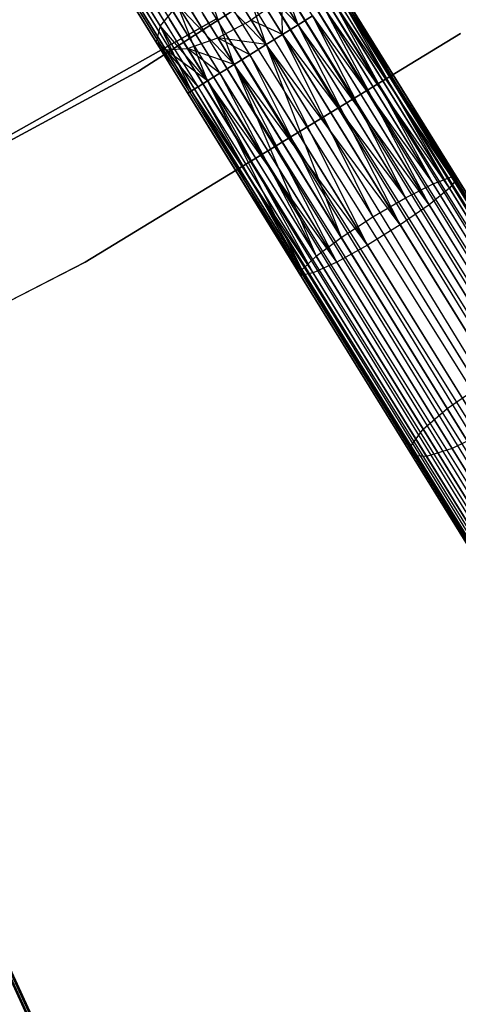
# Model space of a CAD drawing. Extents: x -102 to 102, y -101 to 102.
# Tile 302 of 481: x 30.25 to 34.99, y -63.47 to -52.84. Entities that reach past the tile are written whole.
import ezdxf

# ---------------------------------------------------------------- set-up
doc = ezdxf.new("R2010")
doc.units = 0
doc.header["$LTSCALE"] = 25.4
doc.layers.get('0').update_dxf_attribs({"linetype": 'CONTINUOUS'})

# ---------------------------------------------------------------- blocks, each defined once
blk = doc.blocks.new('NL2500011659_STL')
at = {"color": 0}
for p, q in [((23.542, -36.328, -7), (43.221, -68.11, -7)), ((23.542, -36.328, -7), (43.221, -68.11, -7)), ((43.116, -68.175, -8.169), (23.542, -36.328, -8)), ((23.542, -36.328, -8), (43.293, -68.066, -7.809)), ((23.542, -36.328, -8), (43.293, -68.066, -7.809)), ((43.116, -68.175, -8.169), (23.542, -36.328, -8)), ((43.33, -68.043, -7.395), (23.614, -36.284, -7.191)), ((23.614, -36.284, -7.191), (43.221, -68.11, -7)), ((23.614, -36.284, -7.191), (43.221, -68.11, -7)), ((43.33, -68.043, -7.395), (23.614, -36.284, -7.191)), ((23.614, -36.284, -7.809), (43.293, -68.066, -7.809)), ((23.614, -36.284, -7.809), (43.293, -68.066, -7.809)), ((23.651, -36.261, -7.395), (43.33, -68.043, -7.395)), ((23.651, -36.261, -7.605), (43.33, -68.043, -7.395)), ((43.293, -68.066, -7.809), (23.651, -36.261, -7.605)), ((23.651, -36.261, -7.605), (43.33, -68.043, -7.395)), ((23.651, -36.261, -7.395), (43.33, -68.043, -7.395)), ((43.293, -68.066, -7.809), (23.651, -36.261, -7.605)), ((43.221, -68.11, -7), (23.438, -36.393, -6.831)), ((23.438, -36.393, -6.831), (42.984, -68.257, -6.691)), ((23.438, -36.393, -6.831), (42.984, -68.257, -6.691)), ((43.221, -68.11, -7), (23.438, -36.393, -6.831)), ((23.438, -36.393, -8.169), (43.116, -68.175, -8.169)), ((23.438, -36.393, -8.169), (43.116, -68.175, -8.169)), ((23.305, -36.475, -6.691), (42.984, -68.257, -6.691)), ((23.305, -36.475, -6.691), (42.984, -68.257, -6.691)), ((42.83, -68.352, -8.414), (23.305, -36.475, -8.309)), ((23.305, -36.475, -8.309), (43.116, -68.175, -8.169)), ((23.305, -36.475, -8.309), (43.116, -68.175, -8.169)), ((42.83, -68.352, -8.414), (23.305, -36.475, -8.309)), ((42.984, -68.257, -6.691), (23.151, -36.57, -6.586)), ((23.151, -36.57, -6.586), (42.661, -68.457, -6.522)), ((23.151, -36.57, -6.586), (42.661, -68.457, -6.522)), ((42.984, -68.257, -6.691), (23.151, -36.57, -6.586)), ((23.151, -36.57, -8.414), (42.83, -68.352, -8.414)), ((23.151, -36.57, -8.414), (42.83, -68.352, -8.414)), ((22.982, -36.675, -6.522), (42.661, -68.457, -6.522)), ((22.982, -36.675, -6.522), (42.661, -68.457, -6.522)), ((22.982, -36.675, -8.478), (42.484, -68.566, -8.5)), ((22.982, -36.675, -8.478), (42.484, -68.566, -8.5)), ((22.982, -36.675, -8.478), (42.83, -68.352, -8.414)), ((22.982, -36.675, -8.478), (42.83, -68.352, -8.414)), ((22.806, -36.784, -6.5), (42.484, -68.566, -6.5)), ((22.806, -36.784, -6.5), (42.484, -68.566, -6.5)), ((22.806, -36.784, -8.5), (42.484, -68.566, -8.5)), ((22.806, -36.784, -8.5), (42.484, -68.566, -8.5)), ((42.138, -68.78, -8.414), (22.629, -36.894, -8.478)), ((22.629, -36.894, -8.478), (42.484, -68.566, -8.5)), ((42.138, -68.78, -8.414), (22.629, -36.894, -8.478)), ((22.629, -36.894, -6.522), (42.307, -68.676, -6.522)), ((22.629, -36.894, -6.522), (42.307, -68.676, -6.522)), ((22.629, -36.894, -8.478), (42.484, -68.566, -8.5)), ((22.46, -36.998, -8.414), (42.138, -68.78, -8.414)), ((22.46, -36.998, -8.414), (42.138, -68.78, -8.414)), ((42.307, -68.676, -6.522), (22.46, -36.998, -6.586)), ((22.46, -36.998, -6.586), (41.984, -68.876, -6.691)), ((22.46, -36.998, -6.586), (41.984, -68.876, -6.691)), ((42.307, -68.676, -6.522), (22.46, -36.998, -6.586)), ((22.174, -37.175, -8.169), (41.852, -68.957, -8.169)), ((22.174, -37.175, -8.169), (41.852, -68.957, -8.169)), ((41.984, -68.876, -6.691), (22.174, -37.175, -6.831)), ((22.174, -37.175, -6.831), (41.748, -69.022, -7)), ((22.174, -37.175, -6.831), (41.748, -69.022, -7)), ((41.984, -68.876, -6.691), (22.174, -37.175, -6.831)), ((41.852, -68.957, -8.169), (22.306, -37.094, -8.309)), ((22.306, -37.094, -8.309), (42.138, -68.78, -8.414)), ((22.306, -37.094, -8.309), (42.138, -68.78, -8.414)), ((41.852, -68.957, -8.169), (22.306, -37.094, -8.309)), ((22.306, -37.094, -6.691), (41.984, -68.876, -6.691)), ((22.306, -37.094, -6.691), (41.984, -68.876, -6.691)), ((21.997, -37.285, -7.809), (41.676, -69.067, -7.809)), ((21.997, -37.285, -7.809), (41.676, -69.067, -7.809)), ((41.748, -69.022, -7), (21.997, -37.285, -7.191)), ((21.997, -37.285, -7.191), (41.639, -69.09, -7.395)), ((21.997, -37.285, -7.191), (41.639, -69.09, -7.395)), ((41.748, -69.022, -7), (21.997, -37.285, -7.191)), ((41.676, -69.067, -7.809), (22.069, -37.24, -8)), ((22.069, -37.24, -8), (41.852, -68.957, -8.169)), ((22.069, -37.24, -8), (41.852, -68.957, -8.169)), ((41.676, -69.067, -7.809), (22.069, -37.24, -8)), ((22.069, -37.24, -7), (41.748, -69.022, -7)), ((22.069, -37.24, -7), (41.748, -69.022, -7)), ((41.639, -69.09, -7.395), (21.96, -37.308, -7.605)), ((21.96, -37.308, -7.395), (41.639, -69.09, -7.395)), ((41.639, -69.09, -7.395), (21.96, -37.308, -7.605)), ((21.96, -37.308, -7.605), (41.676, -69.067, -7.809)), ((21.96, -37.308, -7.605), (41.676, -69.067, -7.809)), ((21.96, -37.308, -7.395), (41.639, -69.09, -7.395)), ((19.017, -38.89, -7.395), (34.641, -72.85, -7.395)), ((19.017, -38.89, -7.605), (34.641, -72.85, -7.395)), ((34.601, -72.868, -7.809), (19.017, -38.89, -7.605)), ((19.017, -38.89, -7.605), (34.641, -72.85, -7.395)), ((19.017, -38.89, -7.395), (34.641, -72.85, -7.395)), ((34.601, -72.868, -7.809), (19.017, -38.89, -7.605)), ((34.641, -72.85, -7.395), (18.977, -38.909, -7.191)), ((34.641, -72.85, -7.395), (18.977, -38.909, -7.191)), ((18.977, -38.909, -7.809), (34.601, -72.868, -7.809)), ((18.977, -38.909, -7.809), (34.601, -72.868, -7.809)), ((35.482, -50.86, -308.5), (31.534, -53.397, -308.5)), ((31.534, -53.397, -318), (35.482, -50.86, -318)), ((31.534, -53.397, -318), (35.482, -50.86, -318)), ((35.482, -50.86, -308.5), (31.534, -53.397, -308.5)), ((33.259, -52.894, -306.586), (32.956, -52.061, -306.828)), ((33.259, -52.894, -306.586), (32.956, -52.061, -306.828)), ((32.913, -53.108, -306.5), (32.605, -52.217, -306.668)), ((33.09, -52.999, -306.522), (32.605, -52.217, -306.668)), ((32.913, -53.108, -306.5), (32.605, -52.217, -306.668)), ((33.09, -52.999, -306.522), (32.605, -52.217, -306.668)), ((33.259, -52.894, -306.586), (32.605, -52.217, -306.668)), ((33.259, -52.894, -306.586), (32.605, -52.217, -306.668)), ((31.77, -52.908, -307.122), (31.403, -52.315, -307.477)), ((31.77, -52.908, -307.122), (31.403, -52.315, -307.477)), ((32.567, -53.323, -306.586), (32.252, -52.435, -306.668)), ((32.736, -53.218, -306.522), (32.252, -52.435, -306.668)), ((32.567, -53.323, -306.586), (32.252, -52.435, -306.668)), ((32.736, -53.218, -306.522), (32.252, -52.435, -306.668)), ((32.913, -53.108, -306.5), (32.252, -52.435, -306.668)), ((32.913, -53.108, -306.5), (32.252, -52.435, -306.668)), ((31.725, -53.079, -307.498), (31.416, -52.58, -307.797)), ((31.725, -53.079, -307.498), (31.416, -52.58, -307.797)), ((34.916, -54.536, -307.06), (33.759, -52.585, -307.395)), ((34.916, -54.536, -307.06), (33.759, -52.585, -307.395)), ((34.978, -54.554, -307.471), (33.759, -52.585, -307.395)), ((34.978, -54.554, -307.471), (33.759, -52.585, -307.605)), ((34.978, -54.554, -307.471), (33.759, -52.585, -307.395)), ((34.978, -54.554, -307.471), (33.759, -52.585, -307.605)), ((31.956, -52.68, -306.828), (31.77, -52.908, -307.122)), ((31.956, -52.68, -306.828), (31.77, -52.908, -307.122)), ((32.281, -53.5, -306.831), (31.956, -52.68, -306.828)), ((32.413, -53.418, -306.691), (31.956, -52.68, -306.828)), ((32.281, -53.5, -306.831), (31.956, -52.68, -306.828)), ((32.413, -53.418, -306.691), (31.956, -52.68, -306.828)), ((32.567, -53.323, -306.586), (31.956, -52.68, -306.828)), ((32.567, -53.323, -306.586), (31.956, -52.68, -306.828)), ((32.604, -52.609, -308.691), (32.75, -52.846, -308.549)), ((32.604, -52.609, -308.691), (32.75, -52.846, -308.549)), ((33.082, -52.609, -308.467), (32.75, -52.846, -308.549)), ((33.082, -52.609, -308.467), (32.75, -52.846, -308.549)), ((33.259, -52.894, -308.414), (33.082, -52.609, -308.467)), ((33.259, -52.894, -308.414), (33.082, -52.609, -308.467)), ((33.09, -52.999, -308.478), (33.082, -52.609, -308.467)), ((33.09, -52.999, -308.478), (33.082, -52.609, -308.467)), ((34.717, -54.611, -306.702), (33.649, -52.653, -307)), ((34.717, -54.611, -306.702), (33.649, -52.653, -307)), ((34.916, -54.536, -307.06), (33.649, -52.653, -307)), ((34.916, -54.536, -307.06), (33.649, -52.653, -307)), ((34.893, -54.66, -307.863), (33.649, -52.653, -308)), ((34.893, -54.66, -307.863), (33.649, -52.653, -308)), ((34.916, -54.536, -307.06), (33.722, -52.608, -307.191)), ((34.916, -54.536, -307.06), (33.722, -52.608, -307.191)), ((34.978, -54.554, -307.471), (33.722, -52.608, -307.809)), ((34.978, -54.554, -307.471), (33.722, -52.608, -307.809)), ((34.893, -54.66, -307.863), (33.722, -52.608, -307.809)), ((34.893, -54.66, -307.863), (33.722, -52.608, -307.809)), ((31.829, -53.165, -307.892), (31.581, -52.764, -308.132)), ((31.829, -53.165, -307.892), (31.581, -52.764, -308.132)), ((32.391, -53.037, -308.467), (32.231, -52.78, -308.621)), ((32.391, -53.037, -308.467), (32.231, -52.78, -308.621)), ((33.259, -52.894, -308.414), (33.413, -52.799, -308.309)), ((33.413, -52.799, -306.691), (33.259, -52.894, -306.586)), ((33.413, -52.799, -306.691), (33.259, -52.894, -306.586)), ((33.259, -52.894, -308.414), (33.413, -52.799, -308.309)), ((33.413, -52.799, -306.691), (34.717, -54.611, -306.702)), ((33.413, -52.799, -306.691), (34.717, -54.611, -306.702)), ((33.413, -52.799, -306.691), (34.417, -54.764, -306.459)), ((34.675, -54.837, -308.17), (33.413, -52.799, -308.309)), ((34.675, -54.837, -308.17), (33.413, -52.799, -308.309)), ((33.413, -52.799, -306.691), (34.417, -54.764, -306.459)), ((34.717, -54.611, -306.702), (33.545, -52.717, -306.831)), ((34.717, -54.611, -306.702), (33.545, -52.717, -306.831)), ((34.893, -54.66, -307.863), (33.545, -52.717, -308.169)), ((34.893, -54.66, -307.863), (33.545, -52.717, -308.169)), ((34.675, -54.837, -308.17), (33.545, -52.717, -308.169)), ((34.675, -54.837, -308.17), (33.545, -52.717, -308.169)), ((28.339, -55.102, -316), (32.377, -52.831, -316)), ((32.377, -52.831, -315), (28.339, -55.102, -315)), ((28.339, -55.102, -316), (32.377, -52.831, -316)), ((32.377, -52.831, -315), (28.339, -55.102, -315)), ((31.77, -52.908, -307.122), (31.725, -53.079, -307.498)), ((31.77, -52.908, -307.122), (31.725, -53.079, -307.498)), ((32.105, -53.609, -307.191), (31.77, -52.908, -307.122)), ((32.177, -53.564, -307), (31.77, -52.908, -307.122)), ((32.105, -53.609, -307.191), (31.77, -52.908, -307.122)), ((32.177, -53.564, -307), (31.77, -52.908, -307.122)), ((32.281, -53.5, -306.831), (31.77, -52.908, -307.122)), ((32.281, -53.5, -306.831), (31.77, -52.908, -307.122)), ((32.065, -53.15, -308.234), (31.87, -52.835, -308.423)), ((32.065, -53.15, -308.234), (31.87, -52.835, -308.423)), ((32.391, -53.037, -308.467), (32.75, -52.846, -308.549)), ((32.391, -53.037, -308.467), (32.75, -52.846, -308.549)), ((32.75, -52.846, -308.549), (32.913, -53.108, -308.5)), ((33.09, -52.999, -308.478), (32.75, -52.846, -308.549)), ((33.09, -52.999, -308.478), (32.75, -52.846, -308.549)), ((32.75, -52.846, -308.549), (32.913, -53.108, -308.5)), ((33.09, -52.999, -308.478), (33.259, -52.894, -308.414)), ((33.259, -52.894, -306.586), (33.09, -52.999, -306.522)), ((33.259, -52.894, -306.586), (33.09, -52.999, -306.522)), ((33.09, -52.999, -308.478), (33.259, -52.894, -308.414)), ((34.675, -54.837, -308.17), (33.259, -52.894, -308.414)), ((34.675, -54.837, -308.17), (33.259, -52.894, -308.414)), ((34.362, -55.054, -308.338), (33.259, -52.894, -308.414)), ((34.362, -55.054, -308.338), (33.259, -52.894, -308.414)), ((33.259, -52.894, -306.586), (34.417, -54.764, -306.459)), ((33.259, -52.894, -306.586), (34.417, -54.764, -306.459)), ((30.957, -55.458, -308.5), (35.014, -52.99, -308.5)), ((35.014, -52.99, -318), (30.957, -55.458, -318)), ((30.957, -55.458, -308.5), (35.014, -52.99, -308.5)), ((35.014, -52.99, -318), (30.957, -55.458, -318)), ((32.913, -53.108, -308.5), (33.09, -52.999, -308.478)), ((33.09, -52.999, -306.522), (32.913, -53.108, -306.5)), ((33.09, -52.999, -306.522), (32.913, -53.108, -306.5)), ((32.913, -53.108, -308.5), (33.09, -52.999, -308.478)), ((34.362, -55.054, -308.338), (33.09, -52.999, -308.478)), ((34.362, -55.054, -308.338), (33.09, -52.999, -308.478)), ((33.09, -52.999, -306.522), (34.417, -54.764, -306.459)), ((33.09, -52.999, -306.522), (34.417, -54.764, -306.459)), ((33.09, -52.999, -306.522), (34.065, -54.969, -306.374)), ((33.09, -52.999, -306.522), (34.065, -54.969, -306.374)), ((32.068, -53.632, -307.395), (31.725, -53.079, -307.498)), ((32.068, -53.632, -307.605), (31.725, -53.079, -307.498)), ((32.105, -53.609, -307.809), (31.725, -53.079, -307.498)), ((31.725, -53.079, -307.498), (31.829, -53.165, -307.892)), ((32.105, -53.609, -307.809), (31.725, -53.079, -307.498)), ((32.068, -53.632, -307.605), (31.725, -53.079, -307.498)), ((32.068, -53.632, -307.395), (31.725, -53.079, -307.498)), ((32.105, -53.609, -307.191), (31.725, -53.079, -307.498)), ((32.105, -53.609, -307.191), (31.725, -53.079, -307.498)), ((31.725, -53.079, -307.498), (31.829, -53.165, -307.892)), ((32.065, -53.15, -308.234), (32.391, -53.037, -308.467)), ((32.065, -53.15, -308.234), (32.391, -53.037, -308.467)), ((32.913, -53.108, -308.5), (32.391, -53.037, -308.467)), ((32.736, -53.218, -308.478), (32.391, -53.037, -308.467)), ((32.913, -53.108, -308.5), (32.391, -53.037, -308.467)), ((32.736, -53.218, -308.478), (32.391, -53.037, -308.467)), ((32.567, -53.323, -308.414), (32.391, -53.037, -308.467)), ((32.567, -53.323, -308.414), (32.391, -53.037, -308.467)), ((32.736, -53.218, -308.478), (32.913, -53.108, -308.5)), ((32.913, -53.108, -306.5), (32.736, -53.218, -306.522)), ((32.736, -53.218, -308.478), (32.913, -53.108, -308.5)), ((32.913, -53.108, -306.5), (32.736, -53.218, -306.522)), ((34.362, -55.054, -308.338), (32.913, -53.108, -308.5)), ((34.362, -55.054, -308.338), (32.913, -53.108, -308.5)), ((34.009, -55.273, -308.338), (32.913, -53.108, -308.5)), ((34.009, -55.273, -308.338), (32.913, -53.108, -308.5)), ((32.913, -53.108, -306.5), (34.065, -54.969, -306.374)), ((32.913, -53.108, -306.5), (34.065, -54.969, -306.374)), ((32.913, -53.108, -306.5), (33.725, -55.192, -306.459)), ((32.913, -53.108, -306.5), (33.725, -55.192, -306.459)), ((31.829, -53.165, -307.892), (32.065, -53.15, -308.234)), ((31.829, -53.165, -307.892), (32.065, -53.15, -308.234)), ((32.281, -53.5, -308.169), (31.829, -53.165, -307.892)), ((32.177, -53.564, -308), (31.829, -53.165, -307.892)), ((32.281, -53.5, -308.169), (31.829, -53.165, -307.892)), ((32.177, -53.564, -308), (31.829, -53.165, -307.892)), ((32.105, -53.609, -307.809), (31.829, -53.165, -307.892)), ((32.105, -53.609, -307.809), (31.829, -53.165, -307.892)), ((32.567, -53.323, -308.414), (32.065, -53.15, -308.234)), ((32.413, -53.418, -308.309), (32.065, -53.15, -308.234)), ((32.567, -53.323, -308.414), (32.065, -53.15, -308.234)), ((32.413, -53.418, -308.309), (32.065, -53.15, -308.234)), ((32.281, -53.5, -308.169), (32.065, -53.15, -308.234)), ((32.281, -53.5, -308.169), (32.065, -53.15, -308.234)), ((32.567, -53.323, -308.414), (32.736, -53.218, -308.478)), ((32.736, -53.218, -306.522), (32.567, -53.323, -306.586)), ((32.567, -53.323, -308.414), (32.736, -53.218, -308.478)), ((32.736, -53.218, -306.522), (32.567, -53.323, -306.586)), ((34.009, -55.273, -308.338), (32.736, -53.218, -308.478)), ((34.009, -55.273, -308.338), (32.736, -53.218, -308.478)), ((32.736, -53.218, -306.522), (33.725, -55.192, -306.459)), ((32.736, -53.218, -306.522), (33.725, -55.192, -306.459)), ((32.413, -53.418, -308.309), (32.567, -53.323, -308.414)), ((32.567, -53.323, -306.586), (32.413, -53.418, -306.691)), ((32.413, -53.418, -308.309), (32.567, -53.323, -308.414)), ((32.567, -53.323, -306.586), (32.413, -53.418, -306.691)), ((34.009, -55.273, -308.338), (32.567, -53.323, -308.414)), ((34.009, -55.273, -308.338), (32.567, -53.323, -308.414)), ((33.675, -55.456, -308.17), (32.567, -53.323, -308.414)), ((33.675, -55.456, -308.17), (32.567, -53.323, -308.414)), ((33.725, -55.192, -306.459), (32.567, -53.323, -306.586)), ((32.567, -53.323, -306.586), (33.454, -55.393, -306.702)), ((32.567, -53.323, -306.586), (33.454, -55.393, -306.702)), ((33.725, -55.192, -306.459), (32.567, -53.323, -306.586)), ((31.534, -53.397, -308.5), (27.406, -55.627, -308.5)), ((27.406, -55.627, -318), (31.534, -53.397, -318)), ((27.406, -55.627, -318), (31.534, -53.397, -318)), ((31.534, -53.397, -308.5), (27.406, -55.627, -308.5)), ((31.534, -53.397, -318), (31.534, -53.397, -308.5)), ((31.534, -53.397, -318), (31.534, -53.397, -308.5)), ((32.281, -53.5, -308.169), (32.413, -53.418, -308.309)), ((32.413, -53.418, -306.691), (32.281, -53.5, -306.831)), ((32.281, -53.5, -308.169), (32.413, -53.418, -308.309)), ((32.413, -53.418, -306.691), (32.281, -53.5, -306.831)), ((33.675, -55.456, -308.17), (32.413, -53.418, -308.309)), ((33.675, -55.456, -308.17), (32.413, -53.418, -308.309)), ((32.413, -53.418, -306.691), (33.454, -55.393, -306.702)), ((32.413, -53.418, -306.691), (33.454, -55.393, -306.702)), ((32.177, -53.564, -308), (32.281, -53.5, -308.169)), ((32.281, -53.5, -306.831), (32.177, -53.564, -307)), ((32.177, -53.564, -308), (32.281, -53.5, -308.169)), ((32.281, -53.5, -306.831), (32.177, -53.564, -307)), ((33.675, -55.456, -308.17), (32.281, -53.5, -308.169)), ((33.675, -55.456, -308.17), (32.281, -53.5, -308.169)), ((33.42, -55.572, -307.863), (32.281, -53.5, -308.169)), ((33.42, -55.572, -307.863), (32.281, -53.5, -308.169)), ((32.281, -53.5, -306.831), (33.454, -55.393, -306.702)), ((32.281, -53.5, -306.831), (33.454, -55.393, -306.702)), ((32.281, -53.5, -306.831), (33.299, -55.538, -307.06)), ((32.281, -53.5, -306.831), (33.299, -55.538, -307.06)), ((32.068, -53.632, -307.605), (32.105, -53.609, -307.809)), ((32.105, -53.609, -307.191), (32.068, -53.632, -307.395)), ((32.068, -53.632, -307.605), (32.105, -53.609, -307.809)), ((32.105, -53.609, -307.191), (32.068, -53.632, -307.395)), ((33.287, -55.601, -307.471), (32.068, -53.632, -307.605)), ((32.068, -53.632, -307.395), (33.287, -55.601, -307.471)), ((32.068, -53.632, -307.395), (33.287, -55.601, -307.471)), ((33.287, -55.601, -307.471), (32.068, -53.632, -307.605)), ((32.105, -53.609, -307.809), (32.177, -53.564, -308)), ((32.177, -53.564, -307), (32.105, -53.609, -307.191)), ((32.105, -53.609, -307.809), (32.177, -53.564, -308)), ((32.177, -53.564, -307), (32.105, -53.609, -307.191)), ((33.42, -55.572, -307.863), (32.105, -53.609, -307.809)), ((33.42, -55.572, -307.863), (32.105, -53.609, -307.809)), ((33.287, -55.601, -307.471), (32.105, -53.609, -307.809)), ((33.287, -55.601, -307.471), (32.105, -53.609, -307.809)), ((33.299, -55.538, -307.06), (32.105, -53.609, -307.191)), ((32.105, -53.609, -307.191), (33.287, -55.601, -307.471)), ((32.105, -53.609, -307.191), (33.287, -55.601, -307.471)), ((33.299, -55.538, -307.06), (32.105, -53.609, -307.191)), ((33.42, -55.572, -307.863), (32.177, -53.564, -308)), ((33.42, -55.572, -307.863), (32.177, -53.564, -308)), ((32.177, -53.564, -307), (33.299, -55.538, -307.06)), ((32.177, -53.564, -307), (33.299, -55.538, -307.06)), ((34.417, -54.764, -306.459), (34.717, -54.611, -306.702)), ((34.417, -54.764, -306.459), (34.717, -54.611, -306.702)), ((34.717, -54.611, -306.702), (34.916, -54.536, -307.06)), ((34.717, -54.611, -306.702), (34.916, -54.536, -307.06)), ((35.874, -56.479, -306.318), (34.717, -54.611, -306.702)), ((35.874, -56.479, -306.318), (34.717, -54.611, -306.702)), ((34.978, -54.554, -307.471), (34.893, -54.66, -307.863)), ((34.978, -54.554, -307.471), (34.893, -54.66, -307.863)), ((34.916, -54.536, -307.06), (34.978, -54.554, -307.471)), ((36.094, -56.439, -306.668), (34.916, -54.536, -307.06)), ((36.094, -56.439, -306.668), (34.916, -54.536, -307.06)), ((34.916, -54.536, -307.06), (34.978, -54.554, -307.471)), ((36.181, -56.497, -307.071), (34.978, -54.554, -307.471)), ((36.181, -56.497, -307.071), (34.978, -54.554, -307.471)), ((34.893, -54.66, -307.863), (34.675, -54.837, -308.17)), ((34.893, -54.66, -307.863), (34.675, -54.837, -308.17)), ((36.119, -56.642, -307.456), (34.893, -54.66, -307.863)), ((36.119, -56.642, -307.456), (34.893, -54.66, -307.863)), ((34.065, -54.969, -306.374), (34.417, -54.764, -306.459)), ((34.065, -54.969, -306.374), (34.417, -54.764, -306.459)), ((35.559, -56.608, -306.08), (34.417, -54.764, -306.459)), ((35.559, -56.608, -306.08), (34.417, -54.764, -306.459)), ((34.675, -54.837, -308.17), (34.362, -55.054, -308.338)), ((34.675, -54.837, -308.17), (34.362, -55.054, -308.338)), ((35.92, -56.848, -307.757), (34.675, -54.837, -308.17)), ((35.92, -56.848, -307.757), (34.675, -54.837, -308.17)), ((33.725, -55.192, -306.459), (34.065, -54.969, -306.374)), ((33.725, -55.192, -306.459), (34.065, -54.969, -306.374)), ((34.065, -54.969, -306.374), (35.202, -56.806, -305.996)), ((34.065, -54.969, -306.374), (35.202, -56.806, -305.996)), ((34.362, -55.054, -308.338), (34.009, -55.273, -308.338)), ((34.362, -55.054, -308.338), (34.009, -55.273, -308.338)), ((35.618, -57.081, -307.921), (34.362, -55.054, -308.338)), ((35.618, -57.081, -307.921), (34.362, -55.054, -308.338)), ((33.454, -55.393, -306.702), (33.725, -55.192, -306.459)), ((33.454, -55.393, -306.702), (33.725, -55.192, -306.459)), ((34.867, -57.037, -306.08), (33.725, -55.192, -306.459)), ((34.867, -57.037, -306.08), (33.725, -55.192, -306.459)), ((34.009, -55.273, -308.338), (33.675, -55.456, -308.17)), ((34.009, -55.273, -308.338), (33.675, -55.456, -308.17)), ((35.264, -57.3, -307.921), (34.009, -55.273, -308.338)), ((35.264, -57.3, -307.921), (34.009, -55.273, -308.338)), ((26.727, -57.615, -308.5), (30.957, -55.458, -308.5)), ((30.957, -55.458, -318), (26.727, -57.615, -318)), ((26.727, -57.615, -308.5), (30.957, -55.458, -308.5)), ((30.957, -55.458, -318), (26.727, -57.615, -318)), ((30.957, -55.458, -308.5), (30.957, -55.458, -318)), ((30.957, -55.458, -308.5), (30.957, -55.458, -318)), ((33.299, -55.538, -307.06), (33.454, -55.393, -306.702)), ((33.299, -55.538, -307.06), (33.454, -55.393, -306.702)), ((33.675, -55.456, -308.17), (33.42, -55.572, -307.863)), ((33.675, -55.456, -308.17), (33.42, -55.572, -307.863)), ((34.61, -57.261, -306.318), (33.454, -55.393, -306.702)), ((34.61, -57.261, -306.318), (33.454, -55.393, -306.702)), ((34.921, -57.467, -307.757), (33.675, -55.456, -308.17)), ((34.921, -57.467, -307.757), (33.675, -55.456, -308.17)), ((33.287, -55.601, -307.471), (33.299, -55.538, -307.06)), ((33.287, -55.601, -307.471), (33.299, -55.538, -307.06)), ((33.42, -55.572, -307.863), (33.287, -55.601, -307.471)), ((33.42, -55.572, -307.863), (33.287, -55.601, -307.471)), ((34.477, -57.441, -306.668), (33.299, -55.538, -307.06)), ((34.477, -57.441, -306.668), (33.299, -55.538, -307.06)), ((34.647, -57.553, -307.456), (33.42, -55.572, -307.863)), ((34.647, -57.553, -307.456), (33.42, -55.572, -307.863)), ((34.49, -57.544, -307.071), (33.287, -55.601, -307.471)), ((34.49, -57.544, -307.071), (33.287, -55.601, -307.471)), ((34.867, -57.037, -306.08), (35.202, -56.806, -305.996)), ((34.867, -57.037, -306.08), (35.202, -56.806, -305.996)), ((34.61, -57.261, -306.318), (34.867, -57.037, -306.08)), ((34.61, -57.261, -306.318), (34.867, -57.037, -306.08)), ((35.979, -58.832, -305.453), (34.867, -57.037, -306.08)), ((35.979, -58.832, -305.453), (34.867, -57.037, -306.08)), ((34.477, -57.441, -306.668), (34.61, -57.261, -306.318)), ((34.477, -57.441, -306.668), (34.61, -57.261, -306.318)), ((35.736, -59.079, -305.683), (34.61, -57.261, -306.318)), ((35.736, -59.079, -305.683), (34.61, -57.261, -306.318)), ((35.264, -57.3, -307.921), (34.921, -57.467, -307.757)), ((35.264, -57.3, -307.921), (34.921, -57.467, -307.757)), ((34.49, -57.544, -307.071), (34.477, -57.441, -306.668)), ((35.624, -59.293, -306.021), (34.477, -57.441, -306.668)), ((34.49, -57.544, -307.071), (34.477, -57.441, -306.668)), ((35.624, -59.293, -306.021), (34.477, -57.441, -306.668)), ((34.921, -57.467, -307.757), (34.647, -57.553, -307.456)), ((34.921, -57.467, -307.757), (34.647, -57.553, -307.456)), ((36.132, -59.424, -307.073), (34.921, -57.467, -307.757)), ((36.132, -59.424, -307.073), (34.921, -57.467, -307.757)), ((34.647, -57.553, -307.456), (34.49, -57.544, -307.071)), ((35.661, -59.435, -306.41), (34.49, -57.544, -307.071)), ((34.647, -57.553, -307.456), (34.49, -57.544, -307.071)), ((35.661, -59.435, -306.41), (34.49, -57.544, -307.071)), ((35.841, -59.482, -306.782), (34.647, -57.553, -307.456)), ((35.841, -59.482, -306.782), (34.647, -57.553, -307.456)), ((30.669, -64.322, -305.128), (29.796, -62.424, -306.021)), ((30.669, -64.322, -305.128), (29.796, -62.424, -306.021)), ((30.786, -64.472, -305.498), (29.894, -62.534, -306.41)), ((30.786, -64.472, -305.498), (29.894, -62.534, -306.41))]:
    blk.add_line(p, q, dxfattribs=at)

msp = doc.modelspace()

# ---------------------------------------------------------------- block references
at = {"color": 0}
msp.add_blockref('NL2500011659_STL', (0, 0), dxfattribs=at)

doc.saveas('drawing.dxf')
